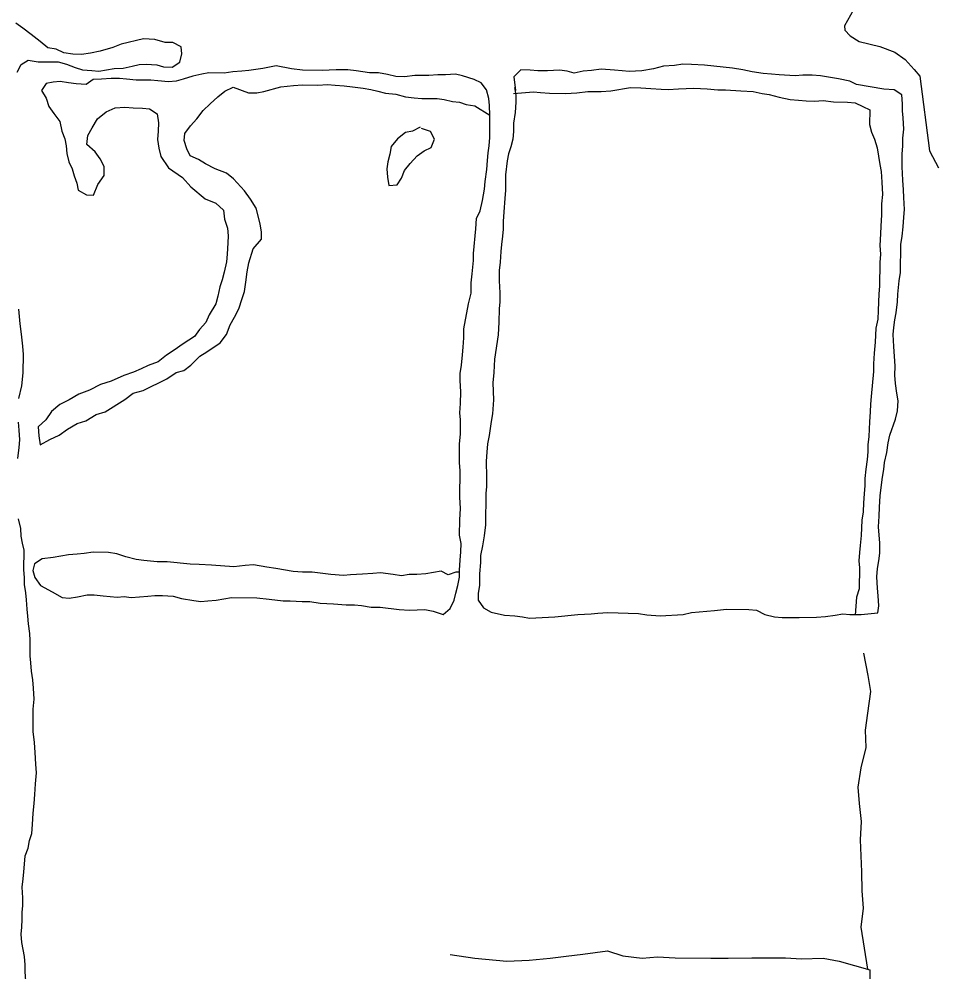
# Model space of a CAD drawing. Extents: x 1588073 to 2013523, y 1090242 to 1357120.
# Drawn here: x 1825795 to 1828426, y 1249348 to 1252083 of the extents above; entities that cross this region are included whole.
import ezdxf

# ---------------------------------------------------------------- set-up
doc = ezdxf.new("R2010")
doc.units = 0
for name, color, linetype in [('GM_X_County', 7, 'Continuous'), ('GM_X_Minor_River', 7, 'Continuous'), ('GM_X_Township', 7, 'Continuous')]:
    doc.layers.add(name, color=color, linetype=linetype)

msp = doc.modelspace()

# ---------------------------------------------------------------- linework, layer by layer
at = {"layer": 'GM_X_County'}
msp.add_lwpolyline([(1828189.2, 1252110.3), (1828163.4, 1252064), (1828164.5, 1252051.6), (1828179.9, 1252035.1), (1828205.7, 1252018.6), (1828265.4, 1252004.2), (1828307.7, 1251988.8), (1828337.5, 1251967.1), (1828363.3, 1251938.3), (1828379.8, 1251919.8), (1828407.6, 1251705.5), (1828433.3, 1251656)], dxfattribs=at)
at = {"layer": 'GM_X_Minor_River'}
for points in [[(1825788.9, 1251931.3), (1825801.1, 1251953.3), (1825821.2, 1251965.2), (1825849.2, 1251960.9), (1825907.3, 1251960.4), (1825931.3, 1251954.2), (1825955.3, 1251944), (1825977.3, 1251937.8), (1826003.3, 1251935.6), (1826023.3, 1251933.4), (1826067.4, 1251941), (1826093.5, 1251942.8), (1826119.6, 1251948.6), (1826139.6, 1251952.5), (1826159.7, 1251954.3), (1826189.7, 1251952.1), (1826209.7, 1251945.9), (1826233.7, 1251945.7), (1826255.9, 1251959.5), (1826262, 1251983.6), (1826260.2, 1252003.6), (1826236.2, 1252015.9), (1826214.2, 1252016.1), (1826184.2, 1252024.3), (1826152.2, 1252026.6), (1826088, 1252011.1), (1826063.9, 1252001.3), (1826027.7, 1251991.5), (1825999.7, 1251985.8), (1825973.6, 1251982), (1825949.5, 1251982.2), (1825923.5, 1251986.4), (1825901.6, 1251996.6), (1825877.6, 1252000.8), (1825855.7, 1252019.1), (1825829.8, 1252039.3), (1825805.9, 1252057.6), (1825785.9, 1252071.8)], [(1828293.3, 1250888.9), (1828309.6, 1250934.9), (1828315.8, 1250959), (1828318, 1250987.1), (1828314.2, 1251009.2), (1828310.4, 1251037.3), (1828308.5, 1251061.4), (1828308.7, 1251087.5), (1828305.1, 1251143.7), (1828303.4, 1251177.8), (1828305.5, 1251197.9), (1828307.7, 1251219.9), (1828311.9, 1251240), (1828316.1, 1251272), (1828316.3, 1251294.1), (1828320.5, 1251332.2), (1828324.7, 1251356.3), (1828325.3, 1251436.5), (1828329.5, 1251460.6), (1828331.7, 1251486.6), (1828333.9, 1251514.7), (1828336.1, 1251536.8), (1828334.3, 1251570.9), (1828332.5, 1251593), (1828330.7, 1251621.1), (1828328.9, 1251659.2), (1828329.2, 1251695.4), (1828331.4, 1251719.4), (1828331.5, 1251741.5), (1828333.7, 1251767.6), (1828332, 1251799.7), (1828330.1, 1251819.8), (1828330.2, 1251839.8), (1828328.4, 1251865.9), (1828306.5, 1251880.2), (1828276.5, 1251882.4), (1828198.4, 1251895.1), (1828178.5, 1251905.3), (1828146.5, 1251911.6), (1828094.5, 1251920.1), (1828070.4, 1251922.3), (1828044.4, 1251922.5), (1828022.4, 1251920.7), (1827976.3, 1251923.1), (1827954.3, 1251925.3), (1827930.3, 1251927.5), (1827898.2, 1251931.8), (1827872.3, 1251938), (1827842.2, 1251942.3), (1827762.2, 1251951), (1827724.1, 1251953.3), (1827700.1, 1251953.5), (1827676, 1251949.7), (1827644, 1251947.9), (1827615.9, 1251940.1), (1827581.8, 1251934.4), (1827545.7, 1251932.7), (1827525.7, 1251934.9), (1827503.7, 1251937.1), (1827465.6, 1251939.4), (1827437.5, 1251935.6), (1827413.5, 1251933.8), (1827387.4, 1251928), (1827367.4, 1251934.2), (1827345.4, 1251936.4), (1827311.3, 1251934.7), (1827283.3, 1251934.9), (1827261.3, 1251937.1), (1827235.2, 1251937.3), (1827215.1, 1251917.4), (1827219.6, 1251878.2)], [(1827061.4, 1250893.2), (1827061.7, 1250933.3), (1827059.8, 1250953.4), (1827062, 1250979.5), (1827062.2, 1251013.6), (1827060.5, 1251045.7), (1827060.6, 1251065.8), (1827064.8, 1251089.8), (1827067, 1251119.9), (1827069.2, 1251142), (1827071.4, 1251168.1), (1827071.6, 1251194.1), (1827084.1, 1251266.3), (1827092.4, 1251296.3), (1827092.6, 1251326.4), (1827094.8, 1251352.5), (1827099, 1251390.6), (1827099.2, 1251410.6), (1827105.7, 1251480.8), (1827107.9, 1251510.9), (1827118.1, 1251532.9), (1827124.3, 1251563), (1827130.6, 1251595), (1827132.7, 1251617.1), (1827137, 1251651.1), (1827139.2, 1251677.2), (1827141.4, 1251699.3), (1827143.5, 1251719.3), (1827145.7, 1251743.4), (1827146.2, 1251807.6), (1827144.4, 1251835.7), (1827142.5, 1251855.8), (1827136.7, 1251879.9), (1827120.8, 1251900.1), (1827100.8, 1251910.3), (1827066.9, 1251920.6), (1827046.9, 1251924.8), (1827018.8, 1251923.1), (1826996.8, 1251923.2), (1826970.7, 1251921.4), (1826930.6, 1251921.8), (1826900.6, 1251918), (1826876.5, 1251918.2), (1826852.5, 1251924.4), (1826826.5, 1251928.7), (1826800.5, 1251928.9), (1826762.5, 1251935.2), (1826738.5, 1251937.4), (1826704.4, 1251937.7), (1826664.3, 1251936.1), (1826608.2, 1251936.5), (1826576.2, 1251940.8), (1826532.2, 1251949.2), (1826494.1, 1251941.5), (1826454, 1251935.8), (1826434, 1251934), (1826407.9, 1251932.2), (1826383.8, 1251928.4), (1826339.8, 1251928.7), (1826319.7, 1251924.9), (1826293.6, 1251919.1), (1826265.5, 1251911.3), (1826245.5, 1251905.4), (1826223.4, 1251903.6), (1826193.4, 1251905.9), (1826173.4, 1251908), (1826131.3, 1251908.4), (1826103.3, 1251910.6), (1826083.3, 1251912.8), (1826059.2, 1251913), (1826031.2, 1251911.2), (1826007.1, 1251909.4), (1825987, 1251895.6), (1825959, 1251897.8), (1825936.9, 1251900), (1825912.9, 1251904.2), (1825892.9, 1251902.4), (1825872.8, 1251898.5), (1825858.7, 1251878.6), (1825872.5, 1251856.4), (1825880.3, 1251832.2), (1825894.2, 1251812.1), (1825912.1, 1251789.8), (1825917.9, 1251761.7), (1825925.7, 1251739.5), (1825929.6, 1251719.4), (1825931.4, 1251697.3), (1825937.3, 1251673.2), (1825947.1, 1251653.1), (1825953, 1251632.9), (1825960.9, 1251612.8), (1825964.7, 1251592.7), (1825988.7, 1251578.5), (1826008.7, 1251578.3), (1826020.9, 1251608.3), (1826039.2, 1251634.2), (1826039.3, 1251660.3), (1826027.5, 1251682.5), (1826013.6, 1251702.7), (1825989.7, 1251722.9), (1825991.9, 1251749)], [(1826343.1, 1251840.4), (1826365.3, 1251860.3), (1826385.5, 1251876.2), (1826409.6, 1251888), (1826453.5, 1251871.6), (1826477.6, 1251871.4), (1826497.6, 1251875.2), (1826545.8, 1251888.9), (1826581.9, 1251892.6), (1826607.9, 1251894.4), (1826652, 1251894), (1826680.1, 1251895.8), (1826702.1, 1251893.6), (1826728.1, 1251891.4), (1826752.1, 1251889.2), (1826782.2, 1251884.9), (1826804.2, 1251880.7), (1826824.1, 1251876.5), (1826846.1, 1251870.3), (1826876.2, 1251868.1), (1826904.2, 1251859.8), (1826928.2, 1251857.6), (1826950.2, 1251855.4), (1826994.3, 1251855), (1827014.3, 1251852.9), (1827038.3, 1251846.6), (1827058.3, 1251844.5), (1827078.3, 1251838.3), (1827102.3, 1251834.1), (1827146.2, 1251807.6)], [(1827216.8, 1251887.3), (1827220.7, 1251865.2), (1827220.5, 1251845.1), (1827218.3, 1251815), (1827214.1, 1251785), (1827213.9, 1251760.9), (1827211.8, 1251738.8), (1827205.6, 1251716.8), (1827199.4, 1251696.8), (1827195.3, 1251676.8), (1827191, 1251636.6), (1827190.7, 1251592.5), (1827188.5, 1251568.4), (1827186.2, 1251530.3), (1827184, 1251502.2), (1827183.8, 1251480.2), (1827181.7, 1251460.1), (1827179.5, 1251436.1), (1827177.4, 1251416), (1827175.1, 1251385.9), (1827173, 1251361.9), (1827172.7, 1251331.8), (1827174.5, 1251297.6), (1827174.3, 1251271.6), (1827172.2, 1251251.5), (1827171.9, 1251213.4), (1827169.6, 1251177.3), (1827159.1, 1251107.1), (1827156.8, 1251069), (1827154.6, 1251038.9), (1827156.2, 1250990.8), (1827153.9, 1250950.6), (1827149.8, 1250928.6), (1827143.5, 1250888.5), (1827139.3, 1250864.5), (1827137.1, 1250840.4), (1827134.9, 1250814.3), (1827136.6, 1250768.2), (1827136.4, 1250742.1), (1827134.2, 1250722), (1827133.6, 1250631.7), (1827129.3, 1250599.6), (1827125.1, 1250571.6), (1827118.9, 1250543.6), (1827118.8, 1250523.5), (1827116.5, 1250491.4), (1827116.3, 1250457.3), (1827112.1, 1250435.2), (1827112, 1250415.2), (1827127.8, 1250393), (1827149.8, 1250380.8), (1827187.8, 1250372.4), (1827217.8, 1250370.1), (1827239.8, 1250368), (1827259.8, 1250363.8), (1827295.9, 1250365.5), (1827332, 1250367.2), (1827398.1, 1250374.7), (1827436.2, 1250376.3), (1827456.2, 1250378.2), (1827484.3, 1250380), (1827572.4, 1250377.2), (1827596.4, 1250373), (1827634.5, 1250370.7), (1827700.6, 1250374.1), (1827724.7, 1250380), (1827790.8, 1250385.4), (1827824.9, 1250389.2), (1827889, 1250388.6), (1827911, 1250386.4), (1827935, 1250374.2), (1827963, 1250367.9), (1827985, 1250365.7), (1828033.1, 1250365.3), (1828083.1, 1250366.9), (1828109.2, 1250368.7), (1828137.3, 1250372.5), (1828159.3, 1250376.3), (1828179.3, 1250374.1), (1828211.4, 1250373.9), (1828259.5, 1250379.5), (1828261.7, 1250399.6), (1828259.9, 1250427.7), (1828258, 1250449.7), (1828256.2, 1250481.9), (1828258.4, 1250505.9), (1828262.6, 1250528), (1828264.8, 1250550), (1828265, 1250580.1), (1828263.1, 1250602.2), (1828261.3, 1250626.3), (1828263.5, 1250656.4), (1828263.7, 1250682.5), (1828266, 1250714.6), (1828270.2, 1250746.6), (1828272.4, 1250768.7), (1828276.5, 1250790.8), (1828278.7, 1250810.8), (1828284.9, 1250838.8), (1828289.1, 1250866.9), (1828293.3, 1250888.9)], [(1827214, 1251869.7), (1827270.8, 1251874.8), (1827290.9, 1251872.6), (1827316.9, 1251870.4), (1827362.9, 1251870), (1827395, 1251871.8), (1827427.1, 1251875.5), (1827465.1, 1251875.2), (1827493.2, 1251876.9), (1827549.4, 1251886.5), (1827579.4, 1251886.3), (1827607.4, 1251884), (1827637.5, 1251881.8), (1827657.5, 1251881.6), (1827687.6, 1251883.3), (1827731.6, 1251885), (1827769.7, 1251882.7), (1827799.7, 1251880.4), (1827821.7, 1251880.2), (1827865.8, 1251877.8), (1827901.8, 1251875.5), (1827927.8, 1251869.3), (1827947.9, 1251867.1), (1827975.8, 1251858.9), (1828007.8, 1251852.6), (1828031.9, 1251850.4), (1828053.9, 1251848.2), (1828077.9, 1251848), (1828102, 1251849.8), (1828132, 1251845.5), (1828172, 1251845.2), (1828194.1, 1251843), (1828216, 1251832.8), (1828236, 1251822.6), (1828235.7, 1251780.4), (1828241.5, 1251758.3), (1828249.4, 1251738.2), (1828257.2, 1251714), (1828264.9, 1251665.8), (1828268.7, 1251645.7), (1828270.5, 1251615.6), (1828272.3, 1251579.4), (1828270.1, 1251553.4), (1828269.8, 1251521.3), (1828267.6, 1251489.2), (1828267.4, 1251467.1), (1828265.2, 1251433), (1828267, 1251408.9), (1828264.8, 1251384.9), (1828264.3, 1251316.6), (1828262.2, 1251294.6), (1828259.8, 1251246.4), (1828259.6, 1251222.3), (1828253.4, 1251196.3), (1828251.2, 1251156.2), (1828248.9, 1251124.1), (1828246.7, 1251094), (1828246.5, 1251071.9), (1828240, 1250999.8), (1828237.8, 1250977.7), (1828237.7, 1250955.6), (1828235.5, 1250927.6), (1828233.1, 1250885.4), (1828231, 1250861.4), (1828230.8, 1250841.3), (1828228.7, 1250819.2), (1828224.5, 1250791.2), (1828222.3, 1250765.1), (1828222.1, 1250745), (1828219.9, 1250721), (1828217.7, 1250694.9), (1828217.6, 1250668.8), (1828213.4, 1250644.8), (1828211, 1250600.6), (1828208.8, 1250572.6), (1828206.7, 1250552.5), (1828204.5, 1250528.5), (1828206.4, 1250508.4), (1828205.9, 1250448.2), (1828197.7, 1250424.2), (1828194.7, 1250372.7)], [(1825991.9, 1251749), (1826004.1, 1251771), (1826020.3, 1251796.9), (1826044.5, 1251816.8), (1826070.6, 1251828.6), (1826098.7, 1251830.4), (1826122.7, 1251828.2), (1826148.7, 1251828), (1826168.8, 1251825.8), (1826190.7, 1251811.6), (1826194.5, 1251785.5), (1826194.3, 1251761.4), (1826192.1, 1251737.3), (1826196, 1251713.2), (1826201.8, 1251689.1), (1826223.6, 1251656.8), (1826263.5, 1251628.3), (1826287.3, 1251602.1), (1826329.1, 1251567.6), (1826359.1, 1251555.3), (1826381, 1251535.1), (1826384.8, 1251508.9), (1826392.6, 1251482.8), (1826394.5, 1251460.7), (1826394.3, 1251440.6), (1826392.1, 1251408.5), (1826389.9, 1251386.5), (1826383.7, 1251356.4), (1826377.5, 1251334.4), (1826371.4, 1251314.4), (1826365.2, 1251288.3), (1826359, 1251266.3), (1826340.7, 1251234.4), (1826330.5, 1251212.4), (1826312.4, 1251192.5), (1826298.2, 1251172.5), (1826266, 1251150.7), (1826239.8, 1251132.9), (1826217.7, 1251119), (1826193.5, 1251099.1), (1826165.4, 1251089.3), (1826145.3, 1251079.5), (1826123.2, 1251069.6), (1826095.1, 1251059.8), (1826058.9, 1251044.1), (1826028.8, 1251034.3), (1825996.6, 1251018.5), (1825966.5, 1251006.7), (1825938.3, 1250990.9), (1825912.2, 1250977.1), (1825888, 1250957.2), (1825871.8, 1250933.3), (1825849.6, 1250913.4), (1825851.4, 1250887.3), (1825855.2, 1250861.2), (1825883.4, 1250877), (1825909.5, 1250888.8), (1825933.7, 1250906.7), (1825961.9, 1250922.5), (1825986, 1250930.3), (1826016.1, 1250948.1), (1826042.2, 1250955.9), (1826098.6, 1250991.6), (1826122.7, 1251009.4), (1826150.8, 1251017.2), (1826219.2, 1251050.8), (1826245.4, 1251068.6), (1826267.4, 1251074.4), (1826287.6, 1251090.3), (1826313.8, 1251116.2), (1826333.9, 1251128.1), (1826372.2, 1251153.8), (1826390.4, 1251177.8), (1826400.6, 1251205.8), (1826412.8, 1251227.8), (1826425, 1251251.7), (1826435.2, 1251281.7), (1826441.4, 1251301.8), (1826445.6, 1251327.8), (1826449.8, 1251357.9), (1826454, 1251383.9), (1826466.3, 1251424), (1826490.5, 1251451.9), (1826490.7, 1251471.9), (1826486.9, 1251496), (1826475.2, 1251540.3), (1826459.3, 1251566.5), (1826441.5, 1251590.7), (1826409.7, 1251625.1), (1826389.8, 1251641.3), (1826357.8, 1251653.6), (1826329.9, 1251667.9), (1826309.9, 1251680.1), (1826286, 1251690.4), (1826276.1, 1251710.5), (1826268.2, 1251734.7), (1826270.4, 1251754.7), (1826286.6, 1251776.7), (1826304.8, 1251796.6), (1826323, 1251820.5), (1826343.1, 1251840.4)], [(1826945.6, 1251773.2), (1826923.5, 1251761.3), (1826903.4, 1251757.5), (1826881.2, 1251739.6), (1826863.1, 1251717.7), (1826858.9, 1251695.6), (1826852.7, 1251673.6), (1826850.6, 1251653.6), (1826852.4, 1251629.4), (1826856.2, 1251605.3), (1826880.3, 1251607.1), (1826892.4, 1251627.1), (1826900.6, 1251649.1), (1826916.8, 1251669), (1826937, 1251690.9), (1826957.1, 1251704.8), (1826977.2, 1251714.7), (1826987.4, 1251738.7), (1826975.5, 1251760.9), (1826949.6, 1251769.1)], [(1825794.1, 1250994.1), (1825802.4, 1251030.2), (1825806.7, 1251068.3), (1825807.1, 1251120.4), (1825805.2, 1251144.5), (1825801.5, 1251178.7), (1825797.7, 1251208.8), (1825794, 1251251)], [(1825790.9, 1250821.6), (1825795.1, 1250853.6), (1825797.3, 1250875.7), (1825795.5, 1250903.8), (1825793.6, 1250925.9)], [(1827058.6, 1250496), (1827048.5, 1250496), (1827026.4, 1250488.1), (1827006.4, 1250498.3), (1826962.3, 1250490.7), (1826936.2, 1250488.9), (1826914.2, 1250489.1), (1826892.1, 1250485.2), (1826868.1, 1250489.5), (1826832.1, 1250493.8), (1826810.1, 1250491.9), (1826780, 1250490.2), (1826745.9, 1250488.5), (1826725.9, 1250486.6), (1826689.8, 1250488.9), (1826635.8, 1250495.4), (1826607.8, 1250495.7), (1826581.7, 1250497.9), (1826531.7, 1250506.3), (1826505.7, 1250510.6), (1826467.7, 1250516.9), (1826443.6, 1250515.1), (1826411.6, 1250511.3), (1826347.5, 1250515.9), (1826311.5, 1250518.2), (1826285.4, 1250518.4), (1826219.4, 1250525), (1826191.3, 1250525.2), (1826153.3, 1250529.6), (1826131.3, 1250531.7), (1826101.3, 1250540), (1826075.3, 1250548.3), (1826051.3, 1250552.5), (1826007.2, 1250552.8), (1825981.2, 1250549.1), (1825961.1, 1250547.2), (1825937.1, 1250545.4), (1825892.9, 1250537.8), (1825860.9, 1250534), (1825838.7, 1250520.1), (1825834.6, 1250500.1), (1825840.4, 1250480), (1825856.3, 1250457.8), (1825890.2, 1250439.4), (1825918.2, 1250423.2), (1825938.2, 1250421), (1825962.2, 1250424.8), (1825990.3, 1250430.6), (1826010.4, 1250430.4), (1826036.4, 1250428.2), (1826076.4, 1250423.8), (1826096.5, 1250425.7), (1826116.5, 1250423.5), (1826164.6, 1250427.1), (1826184.6, 1250429), (1826206.7, 1250428.8), (1826236.7, 1250426.5), (1826260.7, 1250420.3), (1826296.7, 1250414), (1826316.7, 1250411.8), (1826336.7, 1250413.6), (1826360.8, 1250415.4), (1826404.9, 1250423.1), (1826477, 1250422.5), (1826513, 1250418.2), (1826553.1, 1250413.8), (1826573.1, 1250413.7), (1826607.1, 1250411.4), (1826629.2, 1250411.2), (1826659.2, 1250406.9), (1826697.2, 1250404.6), (1826733.3, 1250402.3), (1826757.3, 1250402.1), (1826777.3, 1250399.9), (1826805.3, 1250395.7), (1826831.4, 1250395.4), (1826885.4, 1250389), (1826915.5, 1250386.7), (1826959.5, 1250388.4), (1826983.5, 1250384.1), (1827011.5, 1250373.9), (1827031.7, 1250391.8), (1827043.9, 1250415.8), (1827048, 1250435.8), (1827054.2, 1250457.8), (1827058.4, 1250481.8), (1827058.5, 1250501.9), (1827060.7, 1250530), (1827062.9, 1250554.1), (1827063.1, 1250578.1), (1827059.2, 1250602.2), (1827059.6, 1250646.4), (1827061.8, 1250678.5), (1827060, 1250710.6), (1827060.6, 1250786.9), (1827058.8, 1250811), (1827058.9, 1250835), (1827059.1, 1250863.1), (1827061.4, 1250893.2)], [(1825814, 1249322.3), (1825812.2, 1249348.4), (1825812.3, 1249368.5), (1825810.5, 1249392.6), (1825802.8, 1249432.8), (1825800.9, 1249456.9), (1825803.1, 1249476.9), (1825803.3, 1249499), (1825803.4, 1249519.1), (1825805.5, 1249539.1), (1825805.7, 1249561.2), (1825803.9, 1249591.3), (1825806.1, 1249615.4), (1825808.2, 1249635.4), (1825810.4, 1249657.5), (1825812.6, 1249681.5), (1825820.8, 1249703.5), (1825824.9, 1249725.6), (1825831.1, 1249745.6), (1825833.3, 1249771.7), (1825835.5, 1249803.8), (1825837.7, 1249831.8), (1825839.9, 1249857.9), (1825842.1, 1249888), (1825844.4, 1249920.1), (1825842.6, 1249944.2), (1825840.8, 1249978.3), (1825839, 1250006.4), (1825835.2, 1250038.6), (1825835.7, 1250102.8), (1825837.9, 1250130.8), (1825836.1, 1250163), (1825834.3, 1250187.1), (1825830.5, 1250211.2), (1825828.6, 1250235.3), (1825826.8, 1250255.3), (1825827.1, 1250299.5), (1825825.3, 1250319.6), (1825821.5, 1250347.7), (1825819.6, 1250369.8), (1825817.8, 1250389.9), (1825815.9, 1250416), (1825814.1, 1250436.1), (1825810.3, 1250460.2), (1825810.4, 1250480.2), (1825808.6, 1250502.3), (1825809, 1250558.5), (1825805.1, 1250578.6), (1825801.2, 1250598.7), (1825799.4, 1250620.8), (1825793.6, 1250648.9)], [(1828218.6, 1250263.4), (1828230.2, 1250199.1), (1828237.8, 1250152.9), (1828229.4, 1250090.8), (1828223, 1250042.7), (1828224.6, 1249992.5), (1828210.2, 1249934.4), (1828201.8, 1249878.3), (1828205.4, 1249832.1), (1828211.1, 1249779.9), (1828208.7, 1249727.7), (1828212, 1249635.4), (1828213.6, 1249581.2), (1828217.3, 1249531), (1828210.9, 1249476.9), (1828229.6, 1249356)], [(1827032.4, 1249398.4), (1827102.5, 1249387.8), (1827194.6, 1249379), (1827258.7, 1249382.5), (1827318.8, 1249388), (1827364.9, 1249393.6), (1827413.1, 1249399.2), (1827483.2, 1249408.7), (1827527.2, 1249394.3), (1827583.2, 1249387.8), (1827627.3, 1249391.4), (1827677.4, 1249389), (1827779.6, 1249388.2), (1827829.6, 1249387.7), (1827897.7, 1249389.2), (1827993.9, 1249388.4), (1828039.9, 1249386), (1828102, 1249387.5), (1828148.1, 1249379.1), (1828236, 1249354.2), (1828237.6, 1249276.2)]]:
    msp.add_lwpolyline(points, dxfattribs=at)
at = {"layer": 'GM_X_Township'}
msp.add_lwpolyline([(1828189.2, 1252110.3), (1828163.4, 1252064), (1828164.5, 1252051.6), (1828179.9, 1252035.1), (1828205.7, 1252018.6), (1828265.4, 1252004.2), (1828307.7, 1251988.8), (1828337.5, 1251967.1), (1828363.3, 1251938.3), (1828379.8, 1251919.8), (1828407.6, 1251705.5), (1828433.3, 1251656)], dxfattribs=at)

doc.saveas('drawing.dxf')
